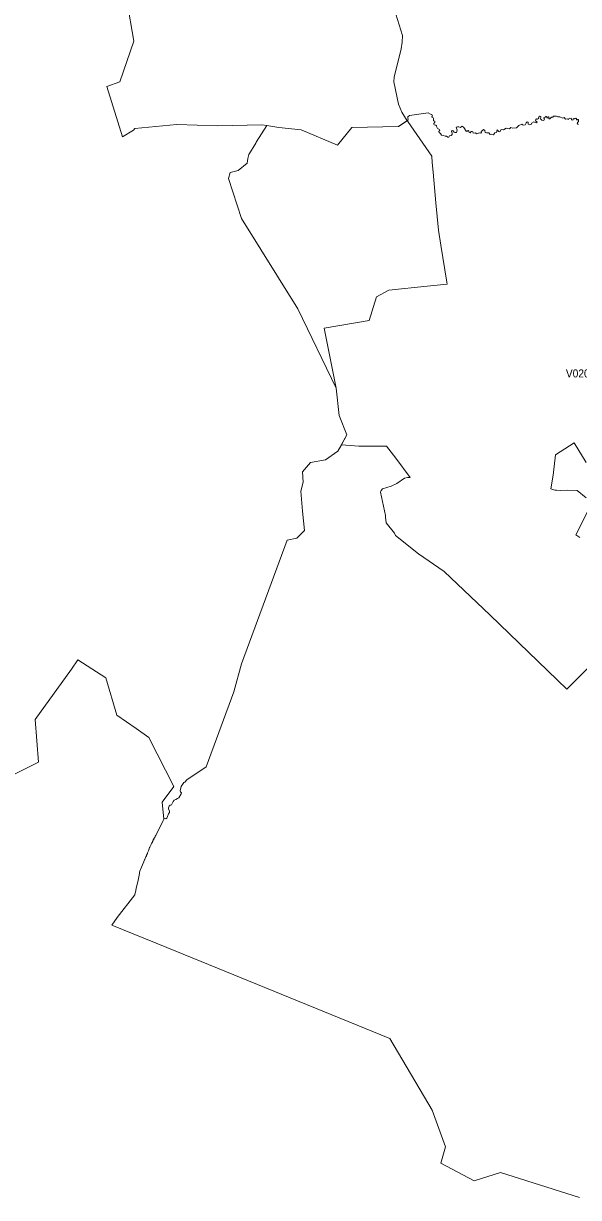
# Model space of a CAD drawing. Extents: x 369010 to 735936, y 6377141 to 6616555.
# Drawn here: x 592495 to 599436, y 6420219 to 6434887 of the extents above; entities that cross this region are included whole.
import ezdxf
from ezdxf.enums import TextEntityAlignment as Align

# ---------------------------------------------------------------- set-up
doc = ezdxf.new("R2010")
doc.units = 0
doc.header["$LTSCALE"] = 40
doc.layers.add('3', color=7, linetype='Continuous', lineweight=13)
doc.layers.add('4', color=7, linetype='Continuous')

msp = doc.modelspace()

# ---------------------------------------------------------------- linework, layer by layer
at = {"layer": '3'}
for points in [[(592682.4, 6425657.33), (592642.35, 6426192.07), (593094.18, 6426821.65), (593175.61, 6426935.51), (593524.49, 6426713.08), (593661.86, 6426245.36), (593902, 6426076.88), (594062.87, 6425964.5), (594376.01, 6425354.79), (594229.2, 6425157.34), (594249.89, 6424946.32), (594265.28, 6424953.11), (594276.04, 6424950.62), (594286.3, 6424957.91), (594294.08, 6424979.92), (594310.3, 6425012.19), (594321.56, 6425028.41), (594319.73, 6425046.95), (594308.98, 6425073.26), (594309.64, 6425088.32), (594316.76, 6425109.18), (594331.15, 6425118.78), (594346.05, 6425124.73), (594367.57, 6425167.27), (594380.14, 6425182.83), (594398.68, 6425192.92), (594420.86, 6425202.52), (594437.08, 6425212.62), (594468.69, 6425261.11), (594469.35, 6425276.17), (594457.43, 6425286.27), (594452.63, 6425301.82), (594465.71, 6425352.63), (594499.47, 6425403.61), (594514.53, 6425408.9), (594537.54, 6425435.22), (594778.68, 6425600.39), (595126.24, 6426536.65), (595219.75, 6426887.35), (595791.4, 6428432.17), (595912.71, 6428457.82), (596009.37, 6428553.32), (595983.38, 6428793.46), (595961.87, 6429042.38), (595991.16, 6429155.75), (595985.04, 6429283.68), (596083.84, 6429402.19), (596271.69, 6429436.11), (596424.45, 6429541.71), (596539.31, 6429747.26), (596442.82, 6429990.88), (596405.42, 6430331.32), (595927.61, 6431321.7), (595220.08, 6432452.26), (595058.88, 6432949.93), (595080.56, 6433024.74), (595178.53, 6433049.89), (595292.9, 6433140.26), (595300.18, 6433198.85), (595312.92, 6433247.84), (595399.15, 6433391), (595404.78, 6433402.91), (595538.18, 6433610.46), (595476.11, 6433619.89), (594920.51, 6433607.31), (594410.6, 6433625.19), (593887.27, 6433576.69), (593868.74, 6433552.86), (593735.01, 6433470.6), (593535.74, 6434098.2), (593698.43, 6434159.27), (593875.52, 6434667.53), (593787.31, 6435172.48)], [(593787.31, 6435172.48), (593875.52, 6434667.53), (593698.43, 6434159.27), (593535.74, 6434098.2), (593735.01, 6433470.6), (593868.74, 6433552.86), (593887.27, 6433576.69), (594410.6, 6433625.19), (594920.51, 6433607.31), (595476.11, 6433619.89), (595538.18, 6433610.46), (595687.79, 6433587.12), (595968.82, 6433558.98), (596422.13, 6433366.17), (596601.04, 6433586.79), (597186.59, 6433600.69), (597292.19, 6433671.69), (597226.81, 6433780.26), (597186.1, 6433877.74), (597128.17, 6434158.6), (597130.82, 6434217.86), (597218.04, 6434571.54), (597232.44, 6434654.45), (597233.76, 6434734.89), (597129.33, 6435071.52)], [(597129.33, 6435071.52), (597233.76, 6434734.89), (597232.44, 6434654.45), (597218.04, 6434571.54), (597130.82, 6434217.86), (597128.17, 6434158.6), (597186.1, 6433877.74), (597226.81, 6433780.26), (597292.19, 6433671.69), (597300.13, 6433676.99), (597307.08, 6433687.58), (597299.47, 6433706.61), (597301.29, 6433719.85), (597323.47, 6433737.4), (597555.67, 6433770.17), (597585.29, 6433753.29), (597603.67, 6433750.14), (597609.95, 6433729.95), (597603, 6433723), (597603.67, 6433714.72), (597616.91, 6433709.76), (597623.19, 6433699.66), (597623.19, 6433671.2), (597637.1, 6433665.57), (597640.74, 6433653.65), (597627, 6433638.43), (597624.68, 6433628.33), (597632.3, 6433619.56), (597650.01, 6433614.59), (597658.12, 6433608.3), (597664.4, 6433590.6), (597674.5, 6433572.89), (597699.16, 6433560.31), (597700.98, 6433554.68), (597690.22, 6433536.97), (597695.35, 6433523.07), (597711.74, 6433511.82), (597721.17, 6433493.44), (597748.32, 6433487.82), (597767.18, 6433477.72), (597785.39, 6433477.72), (597801.28, 6433465.14), (597814.52, 6433467.63), (597822.63, 6433484.67), (597842.82, 6433487.82), (597857.88, 6433501.72), (597854.73, 6433518.1), (597847.78, 6433536.97), (597856.72, 6433548.89)], [(597300.13, 6433676.99), (597301.45, 6433661.43), (597451.07, 6433444.29), (597602.34, 6433228.47), (597604.99, 6433151.68), (597616.91, 6433031.19), (597652.16, 6432644.41), (597686.42, 6432302.81), (597714.22, 6432116.12), (597787.21, 6431653.21), (597792.17, 6431627.88), (597544.58, 6431604.05), (597064.62, 6431554.07), (596908.55, 6431473.3), (596819.34, 6431175.56), (596255.8, 6431079.24), (596405.42, 6430331.32), (596442.82, 6429990.88), (596539.31, 6429747.26), (596470.29, 6429623.8), (596470.46, 6429623.8), (596688.59, 6429604.1), (597035.82, 6429604.1), (597150.68, 6429454.32), (597329.92, 6429213.01), (597295.66, 6429214.34), (597260.08, 6429206.56), (597165.24, 6429141.52), (597092.75, 6429107.26), (596983.36, 6429073), (596967.63, 6429051.98), (596958.36, 6429029.47), (597021.59, 6428740.83), (597023.41, 6428717.16), (597032.51, 6428648.65), (597133.96, 6428520.88), (597145.88, 6428490.59), (597435.35, 6428262.69), (597756.59, 6428040.09), (598332.88, 6427496.57), (599290.98, 6426569.75), (599548.17, 6426828.43)], [(597814.52, 6433467.63), (597801.28, 6433465.14), (597785.39, 6433477.72), (597767.18, 6433477.72), (597748.32, 6433487.82), (597721.17, 6433493.44), (597711.74, 6433511.82), (597695.35, 6433523.07), (597690.22, 6433536.97), (597700.98, 6433554.68), (597699.16, 6433560.31), (597674.5, 6433572.89), (597664.4, 6433590.6), (597658.12, 6433608.3), (597650.01, 6433614.59), (597632.3, 6433619.56), (597624.68, 6433628.33), (597627, 6433638.43), (597640.74, 6433653.65), (597637.1, 6433665.57), (597623.19, 6433671.2), (597623.19, 6433699.66), (597616.91, 6433709.76), (597603.67, 6433714.72), (597603, 6433723), (597609.95, 6433729.95), (597603.67, 6433750.14), (597585.29, 6433753.29), (597555.67, 6433770.17), (597323.47, 6433737.4), (597301.29, 6433719.85), (597299.47, 6433706.61), (597307.08, 6433687.58), (597300.13, 6433676.99)], [(599066.22, 6433721.01), (599056.13, 6433719.19), (599046.03, 6433707.77), (599037.92, 6433709.1), (599036.6, 6433725.48), (599028.49, 6433729.29), (599017.73, 6433714.06), (599005.81, 6433715.39), (599000.68, 6433702.81), (599009.62, 6433690.23), (599000.68, 6433676.33), (598978.01, 6433679.47), (598966.76, 6433690.23), (598956, 6433697.18), (598962.95, 6433710.92), (598962.95, 6433723.66), (598952.85, 6433728.63), (598940.28, 6433721.67), (598934.81, 6433700.32), (598924.22, 6433692.71), (598911.48, 6433695.19), (598900.22, 6433687.08), (598897.08, 6433668.71), (598919.09, 6433658.62), (598912.14, 6433646.04), (598893.27, 6433649.18), (598878.71, 6433659.28), (598846.6, 6433642.23), (598842.79, 6433625.85), (598828.39, 6433620.22), (598806.88, 6433627.17), (598808.2, 6433654.81), (598792.98, 6433656.13), (598781.72, 6433644.71), (598769.64, 6433620.22), (598748.29, 6433615.09), (598735.71, 6433619.56), (598728.76, 6433627.17), (598690.36, 6433613.27), (598660.74, 6433581.82), (598609.6, 6433580.5), (598591.39, 6433585.46), (598574.68, 6433572.22), (598532.31, 6433579.18), (598497.06, 6433557.16), (598473.06, 6433563.45), (598463.13, 6433557.83), (598458, 6433538.3), (598443.6, 6433531.34), (598431.52, 6433536.97), (598430.36, 6433549.55), (598418.28, 6433557.16), (598413.97, 6433548.39), (598416.46, 6433532.01), (598411.32, 6433523.07), (598388.65, 6433522.41), (598372.27, 6433497.25), (598352.07, 6433503.54), (598329.4, 6433498.57), (598312.35, 6433522.41), (598284.05, 6433519.92), (598270.15, 6433526.21), (598264.85, 6433551.54), (598248.47, 6433560.31), (598232.75, 6433543.92), (598218.84, 6433541.44), (598222.65, 6433527.54), (598215.7, 6433514.96), (598194.85, 6433521.25), (598164.56, 6433508.67), (598143.21, 6433520.59), (598119.87, 6433518.1), (598116.07, 6433531.34), (598107.79, 6433538.96), (598094.05, 6433538.96), (598081.48, 6433522.41), (598068.23, 6433524.39), (598066.25, 6433542.1), (598057.48, 6433550.87), (598048.04, 6433544.58), (598040.43, 6433535.65), (598031, 6433539.45), (598000.71, 6433588.11), (597981.84, 6433601.85), (597959.17, 6433589.27), (597937.98, 6433593.74), (597922.26, 6433597.55), (597907.03, 6433589.93), (597919.78, 6433554.68), (597908.36, 6433525.72), (597890.15, 6433523.07), (597880.06, 6433527.54), (597867.97, 6433544.58), (597856.72, 6433548.89), (597847.78, 6433536.97), (597854.73, 6433518.1), (597857.88, 6433501.72), (597842.82, 6433487.82), (597822.63, 6433484.67), (597814.52, 6433467.63)], [(597856.72, 6433548.89), (597867.97, 6433544.58), (597880.06, 6433527.54), (597890.15, 6433523.07), (597908.36, 6433525.72), (597919.78, 6433554.68), (597907.03, 6433589.93), (597922.26, 6433597.55), (597937.98, 6433593.74), (597959.17, 6433589.27), (597981.84, 6433601.85), (598000.71, 6433588.11), (598031, 6433539.45), (598040.43, 6433535.65), (598048.04, 6433544.58), (598057.48, 6433550.87), (598066.25, 6433542.1), (598068.23, 6433524.39), (598081.48, 6433522.41), (598094.05, 6433538.96), (598107.79, 6433538.96), (598116.07, 6433531.34), (598119.87, 6433518.1), (598143.21, 6433520.59), (598164.56, 6433508.67), (598194.85, 6433521.25), (598215.7, 6433514.96), (598222.65, 6433527.54), (598218.84, 6433541.44), (598232.75, 6433543.92), (598248.47, 6433560.31), (598264.85, 6433551.54), (598270.15, 6433526.21), (598284.05, 6433519.92), (598312.35, 6433522.41), (598329.4, 6433498.57), (598352.07, 6433503.54), (598372.27, 6433497.25), (598388.65, 6433522.41), (598411.32, 6433523.07), (598416.46, 6433532.01), (598413.97, 6433548.39), (598418.28, 6433557.16), (598430.36, 6433549.55), (598431.52, 6433536.97), (598443.6, 6433531.34), (598458, 6433538.3), (598463.13, 6433557.83), (598473.06, 6433563.45), (598497.06, 6433557.16), (598532.31, 6433579.18), (598574.68, 6433572.22), (598591.39, 6433585.46), (598609.6, 6433580.5), (598660.74, 6433581.82), (598690.36, 6433613.27), (598728.76, 6433627.17), (598735.71, 6433619.56), (598748.29, 6433615.09), (598769.64, 6433620.22), (598781.72, 6433644.71), (598792.98, 6433656.13), (598808.2, 6433654.81), (598806.88, 6433627.17), (598828.39, 6433620.22), (598842.79, 6433625.85), (598846.6, 6433642.23), (598878.71, 6433659.28), (598893.27, 6433649.18), (598912.14, 6433646.04), (598919.09, 6433658.62), (598897.08, 6433668.71), (598900.22, 6433687.08), (598911.48, 6433695.19), (598924.22, 6433692.71), (598934.81, 6433700.32), (598940.28, 6433721.67), (598952.85, 6433728.63), (598962.95, 6433723.66), (598962.95, 6433710.92), (598956, 6433697.18), (598966.76, 6433690.23), (598978.01, 6433679.47), (599000.68, 6433676.33), (599009.62, 6433690.23), (599000.68, 6433702.81), (599005.81, 6433715.39), (599017.73, 6433714.06), (599028.49, 6433729.29), (599036.6, 6433725.48), (599037.92, 6433709.1), (599046.03, 6433707.77), (599056.13, 6433719.19), (599066.22, 6433721.01), (599069.37, 6433714.06), (599063.74, 6433703.97), (599065.07, 6433695.86), (599078.8, 6433696.52), (599098.5, 6433714.72), (599116.7, 6433716.71)], [(599436.62, 6433626.51), (599425.86, 6433629.65), (599419.57, 6433641.57), (599421.4, 6433651.67), (599434.14, 6433662.42), (599435.3, 6433675.66), (599435.3, 6433687.08), (599425.2, 6433687.58), (599418.25, 6433679.47), (599410.14, 6433683.28), (599408.82, 6433696.52), (599401.87, 6433704.63), (599390.61, 6433700.82), (599384.32, 6433695.86), (599375.39, 6433699.66), (599369.1, 6433694.04), (599367.28, 6433681.29), (599359, 6433678.81), (599347.75, 6433682.62), (599348.41, 6433696.52), (599343.28, 6433703.97), (599330.04, 6433700.82), (599319.94, 6433702.81), (599309.18, 6433688.9), (599292.3, 6433697.18), (599272.11, 6433693.37), (599256.39, 6433712.24), (599238.68, 6433705.29), (599203.1, 6433721.01), (599179.1, 6433721.67), (599162.05, 6433727.96), (599138.71, 6433730.45), (599123.65, 6433726.8), (599116.7, 6433716.71), (599098.5, 6433714.72), (599078.8, 6433696.52), (599065.07, 6433695.86), (599063.74, 6433703.97), (599069.37, 6433714.06), (599066.22, 6433721.01)], [(599116.7, 6433716.71), (599123.65, 6433726.8), (599138.71, 6433730.45), (599162.05, 6433727.96), (599179.1, 6433721.67), (599203.1, 6433721.01), (599238.68, 6433705.29), (599256.39, 6433712.24), (599272.11, 6433693.37), (599292.3, 6433697.18), (599309.18, 6433688.9), (599319.94, 6433702.81), (599330.04, 6433700.82), (599343.28, 6433703.97), (599348.41, 6433696.52), (599347.75, 6433682.62), (599359, 6433678.81), (599367.28, 6433681.29), (599369.1, 6433694.04), (599375.39, 6433699.66), (599384.32, 6433695.86), (599390.61, 6433700.82), (599401.87, 6433704.63), (599408.82, 6433696.52), (599410.14, 6433683.28), (599418.25, 6433679.47), (599425.2, 6433687.58), (599435.3, 6433687.08), (599435.3, 6433675.66), (599434.14, 6433662.42), (599421.4, 6433651.67), (599419.57, 6433641.57), (599425.86, 6433629.65), (599436.62, 6433626.51)], [(596470.29, 6429623.8), (596424.45, 6429541.71), (596271.69, 6429436.11), (596083.84, 6429402.19), (595985.04, 6429283.68), (595991.16, 6429155.75), (595961.87, 6429042.38), (595983.38, 6428793.46), (596009.37, 6428553.32), (595912.71, 6428457.82), (595791.4, 6428432.17), (595219.75, 6426887.35), (595126.24, 6426536.65), (594778.68, 6425600.39), (594537.54, 6425435.22), (594514.53, 6425408.9), (594499.47, 6425403.61), (594465.71, 6425352.63), (594452.63, 6425301.82), (594457.43, 6425286.27), (594469.35, 6425276.17), (594468.69, 6425261.11), (594437.08, 6425212.62), (594420.86, 6425202.52), (594398.68, 6425192.92), (594380.14, 6425182.83), (594367.57, 6425167.27), (594346.05, 6425124.73), (594331.15, 6425118.78), (594316.76, 6425109.18), (594309.64, 6425088.32), (594308.98, 6425073.26), (594319.73, 6425046.95), (594321.56, 6425028.41), (594310.3, 6425012.19), (594294.08, 6424979.92), (594286.3, 6424957.91), (594276.04, 6424950.62), (594265.28, 6424953.11), (594249.89, 6424946.32), (594240.95, 6424928.61), (594148.11, 6424742.75), (594142.65, 6424735.3), (594141.82, 6424733.65), (594141.32, 6424729.18), (594140.99, 6424727.69), (594140.49, 6424726.53), (594136.03, 6424718.75), (594128.58, 6424707.17), (594126.26, 6424703.2), (594126.26, 6424702.53), (594126.26, 6424701.87), (594127.09, 6424699.89), (594127.09, 6424699.06), (594127.09, 6424698.4), (594125.43, 6424696.24), (594121.46, 6424692.27), (594120.14, 6424690.62), (594117.32, 6424686.81), (594116.66, 6424685.49), (594115.5, 6424682.34), (594115.01, 6424680.19), (594114.01, 6424674.89), (594113.52, 6424670.76), (594113.35, 6424669.93), (594112.69, 6424669.27), (594109.71, 6424666.79), (594109.21, 6424665.63), (594109.21, 6424663.81), (594109.71, 6424661.49), (594109.71, 6424660.33), (594109.38, 6424659.5), (594107.06, 6424657.35), (594105.41, 6424656.03), (594102.59, 6424654.87), (594101.77, 6424654.21), (594098.62, 6424643.61), (594097.3, 6424640.3), (594092.33, 6424628.55), (594088.36, 6424620.77), (594084.88, 6424614.65), (594075.12, 6424597.77), (594072.64, 6424592.14), (594062.54, 6424562.68), (594058.57, 6424552.09), (594046.32, 6424525.94), (594045.66, 6424523.46), (594045.66, 6424518.66), (594044.01, 6424515.02), (594033.74, 6424494.99), (594032.75, 6424488.54), (594029.44, 6424484.57), (594028.28, 6424480.43), (594026.79, 6424476.62), (594023.98, 6424472.48), (594021.66, 6424469.01), (594017.19, 6424455.77), (594012.23, 6424446.5), (594010.41, 6424442.69), (594008.42, 6424437.4)], [(599548.17, 6426828.43), (599290.98, 6426569.75), (598332.88, 6427496.57), (597756.59, 6428040.09), (597435.35, 6428262.69), (597145.88, 6428490.59), (597133.96, 6428520.88), (597032.51, 6428648.65), (597023.41, 6428717.16), (597021.59, 6428740.83), (596958.36, 6429029.47), (596967.63, 6429051.98), (596983.36, 6429073), (597092.75, 6429107.26), (597165.24, 6429141.52), (597260.08, 6429206.56), (597295.66, 6429214.34), (597329.92, 6429213.01), (597150.68, 6429454.32), (597035.82, 6429604.1), (596688.59, 6429604.1), (596470.46, 6429623.8), (596470.29, 6429623.8)], [(599533.11, 6429401.03), (599381.67, 6429648.95), (599146.99, 6429497.02), (599120.67, 6429245.29), (599090.72, 6429071.51), (599140.7, 6429055.62), (599159.07, 6429058.27), (599214.52, 6429050.32), (599301.41, 6429058.27), (599419.24, 6429052.48), (599532.45, 6428961.61)], [(599532.45, 6428961.61), (599419.24, 6429052.48), (599301.41, 6429058.27), (599214.52, 6429050.32), (599159.07, 6429058.27), (599140.7, 6429055.62), (599090.72, 6429071.51), (599120.67, 6429245.29), (599146.99, 6429497.02), (599381.67, 6429648.95), (599533.11, 6429401.03)], [(599600.97, 6428891.77), (599400.38, 6428498.53), (599450.52, 6428466.92)], [(599450.52, 6428466.92), (599400.38, 6428498.53), (599600.97, 6428891.77)], [(592161.73, 6425398.15), (592682.4, 6425657.33)], [(594008.42, 6424437.4), (594001.31, 6424417.87), (593998.49, 6424410.92), (593982.11, 6424373.51), (593957.28, 6424318.56), (593953.31, 6424307.81), (593949.83, 6424296.72), (593946.19, 6424282.15), (593944.54, 6424269.08), (593940.23, 6424248.06), (593926.99, 6424185.17), (593905.31, 6424081.4), (593895.22, 6424034.89), (593888.43, 6424006.92), (593885.45, 6423999.47), (593665.99, 6423719.11), (593598.3, 6423621.96), (594285.64, 6423342.42), (594920.68, 6423084.57), (595514.01, 6422842.43), (597076.7, 6422205.41), (597604.16, 6421308.21), (597773.47, 6420853.41), (597716.04, 6420648.02), (598130.46, 6420429.06), (598459.82, 6420531.34), (599446.39, 6420218.87)]]:
    msp.add_lwpolyline(points, dxfattribs=at)
msp.add_lwpolyline([(597300.13, 6433676.99), (597186.59, 6433600.69), (596601.04, 6433586.79), (596422.13, 6433366.17), (595968.82, 6433558.98), (595687.79, 6433587.12), (595538.18, 6433610.46), (595404.78, 6433402.91), (595399.15, 6433391), (595312.92, 6433247.84), (595300.18, 6433198.85), (595292.9, 6433140.26), (595178.53, 6433049.89), (595080.56, 6433024.74), (595058.88, 6432949.93), (595220.08, 6432452.26), (595927.61, 6431321.7), (596405.42, 6430331.32), (596255.8, 6431079.24), (596819.34, 6431175.56), (596908.55, 6431473.3), (597064.62, 6431554.07), (597544.58, 6431604.05), (597792.17, 6431627.88), (597787.21, 6431653.21), (597714.22, 6432116.12), (597686.42, 6432302.81), (597652.16, 6432644.41), (597616.91, 6433031.19), (597604.99, 6433151.68), (597602.34, 6433228.47), (597451.07, 6433444.29), (597301.45, 6433661.43)], close=True, dxfattribs=at)

# ---------------------------------------------------------------- texts
at = {"layer": '4', "width": 0.95}
msp.add_text('V0203001', height=100, dxfattribs=at).set_placement((599567.91, 6430464.68), align=Align.CENTER)

doc.saveas('drawing.dxf')
